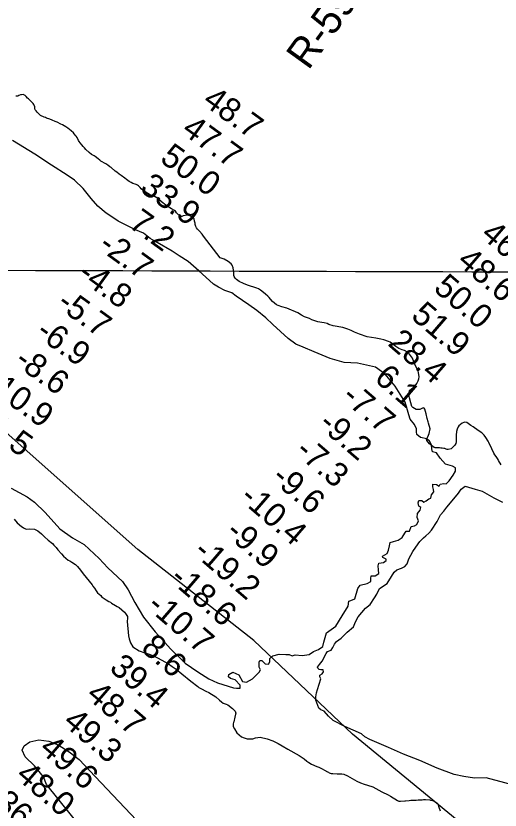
# Model space of a CAD drawing. Extents: x 3146026 to 3183936, y 897894 to 923344.
# Drawn here: x 3171203 to 3172561, y 913917 to 916143 of the extents above; entities that cross this region are included whole.
import ezdxf

# ---------------------------------------------------------------- set-up
doc = ezdxf.new("R2010")
doc.units = 0
for name, color, linetype in [('V-GRID-MAJR', 7, 'Continuous'), ('V-LEVE-TOET', 7, 'Continuous'), ('V-RIVR-EDGE', 7, 'Continuous'), ('V-RIVR-RANG', 7, 'Continuous'), ('V-RIVR-RANG-IDEN', 7, 'Continuous'), ('V-ROAD-CNTR', 7, 'Continuous'), ('V-SITE-VEGE', 7, 'Continuous'), ('V-TOPO-BNDY', 7, 'Continuous')]:
    doc.layers.add(name, color=color, linetype=linetype)

msp = doc.modelspace()

# ---------------------------------------------------------------- linework, layer by layer
at = {"layer": 'V-GRID-MAJR'}
msp.add_spline([(3150289.9, 915500.2), (3155511.6, 915481.6), (3160733.3, 915463.8), (3165955, 915446.7), (3171176.8, 915430.3), (3176398.5, 915414.8), (3181620.2, 915400)], degree=3, dxfattribs=at)
at = {"layer": 'V-LEVE-TOET'}
msp.add_lwpolyline([(3171370.6, 913887.8), (3171309.7, 913964), (3171289.5, 913988.7), (3171280.4, 914010.7), (3171255.1, 914041.8), (3171229.3, 914066.8), (3171221.1, 914085.5), (3171226.2, 914097.7), (3171242, 914108.7), (3171268, 914114.7), (3171295.4, 914110.3), (3171322.1, 914099.8), (3171352.3, 914080.6), (3171380.6, 914059.5), (3171425.4, 914011), (3171558.2, 913871.1)], dxfattribs=at)
at = {"layer": 'V-RIVR-EDGE'}
for points in [[(3172084.4, 915183.5), (3172039.7, 915202), (3172008.7, 915214.9), (3171988.6, 915223.4), (3171966.4, 915239.6), (3171924.2, 915278.4), (3171903.8, 915297.3), (3171878.6, 915317.8), (3171856.1, 915333.7), (3171821.1, 915357.9), (3171808.7, 915366.7), (3171788.9, 915373.8), (3171771.6, 915382.6), (3171757.6, 915391.5), (3171746.6, 915401.9), (3171715.9, 915428.8), (3171686.5, 915454.7), (3171660.9, 915470.9), (3171641.1, 915483.8), (3171599.2, 915508.6), (3171579.7, 915519.6), (3171560.9, 915534.8), (3171538.4, 915544), (3171512.8, 915556.6), (3171490.3, 915568.5), (3171475.1, 915578), (3171456.2, 915590.5), (3171433.1, 915610.1), (3171414, 915631.4), (3171392.2, 915659.5), (3171367.8, 915682.7), (3171347.5, 915697.1), (3171303.1, 915724.9), (3171256.3, 915755.5), (3171194.2, 915793.7)], [(3172330.9, 914778.3), (3172332.8, 914784.8), (3172341.6, 914785.2), (3172347.1, 914780.1), (3172354, 914784.3), (3172361, 914789.8), (3172366.5, 914791.6), (3172368.4, 914800.9), (3172374.9, 914809.1), (3172374, 914815.6), (3172372.1, 914823.5), (3172372.2, 914831.3), (3172383.2, 914829.5), (3172390.2, 914825.7), (3172393.4, 914831.3), (3172403.1, 914832.6), (3172410, 914832.2), (3172418.4, 914840.4), (3172429.5, 914855.7), (3172436, 914867.2), (3172436, 914876.9), (3172427.7, 914881.1), (3172408.3, 914887.1), (3172393.1, 914904.2), (3172382.5, 914919.1), (3172371.9, 914921.9), (3172369.6, 914929.7), (3172368.7, 914940.8), (3172362.7, 914951), (3172355.8, 914957.5), (3172337.8, 914962.1), (3172327.2, 914970.5), (3172326.3, 914977.9), (3172326.8, 914986.2), (3172321.3, 914997.7), (3172308.9, 915013.5), (3172305.2, 915025.5), (3172295.1, 915060.6), (3172267.1, 915105.9), (3172238.5, 915138.8), (3172211.3, 915159.2), (3172161.5, 915169.9), (3172123.6, 915172.3), (3172084.4, 915183.5)], [(3171189.7, 914819.9), (3171234.5, 914794.9), (3171255.2, 914780), (3171285.2, 914751.8), (3171326.2, 914705.5), (3171361.7, 914680.9), (3171394.9, 914661.5), (3171437.3, 914622.1), (3171461.2, 914596.6), (3171502.2, 914558.2), (3171518.3, 914534.6), (3171537.2, 914499), (3171561.6, 914458.3), (3171593.8, 914416.6), (3171638, 914368.5), (3171678.1, 914329.1), (3171713.1, 914305), (3171744, 914285.6), (3171768.5, 914274.4), (3171783.3, 914269.3), (3171813.3, 914260.4), (3171822, 914258.6), (3171832.2, 914259), (3171832.2, 914267.8), (3171818.4, 914282.6), (3171805.5, 914286.3), (3171799.9, 914291), (3171800, 914297.4), (3171812, 914304.3), (3171828.1, 914296), (3171838.7, 914277.5), (3171850.2, 914276.1), (3171866.9, 914284.8), (3171885.9, 914303.7), (3171889.6, 914310.1), (3171885.5, 914318), (3171885.9, 914331.9), (3171887.3, 914336.5), (3171892.9, 914336.5), (3171902.6, 914327.2), (3171911.8, 914326.2), (3171915.5, 914332.7), (3171915.5, 914341.9), (3171923.4, 914349.8), (3171941.4, 914354.8), (3171960.4, 914353.4), (3171969.6, 914353.4), (3171978.4, 914349.6), (3171986.7, 914352.4), (3172005.6, 914350.5), (3172026, 914353.2), (3172037.5, 914362), (3172051.9, 914367.5), (3172064.3, 914375.8), (3172066.7, 914387.8), (3172074.1, 914414.1), (3172100.5, 914432.9), (3172118.1, 914462), (3172135.3, 914489.2), (3172136.7, 914503.1), (3172142.7, 914504.4), (3172153.8, 914509.9), (3172161.7, 914538.6), (3172168.7, 914547.3), (3172188.1, 914552.8), (3172198.7, 914558.3), (3172198.8, 914566.6), (3172199.7, 914573.6), (3172211.2, 914574), (3172221.4, 914580.9), (3172220.5, 914590.6), (3172219.6, 914602.2), (3172221, 914609.1), (3172234.4, 914611.4), (3172241.4, 914616.9), (3172241.4, 914621), (3172232.6, 914625.2), (3172231.7, 914628.9), (3172244.2, 914636.7), (3172247.9, 914645.5), (3172251.2, 914658), (3172253, 914667.2), (3172262.3, 914669.9), (3172275.7, 914673.6), (3172286.3, 914681.4), (3172293.8, 914693.9), (3172297.9, 914699.4), (3172307.2, 914699.4), (3172311.8, 914711.8), (3172321.1, 914714.1), (3172327.5, 914717.8), (3172332.6, 914728.4), (3172329, 914737.2), (3172329.5, 914748.3), (3172337.3, 914758), (3172339.2, 914765.8), (3172333.2, 914769.5), (3172330.9, 914778.3)], [(3172402.9, 914755), (3172411.6, 914766.8), (3172431.8, 914790.1), (3172444.5, 914805.5), (3172451.7, 914816.5)], [(3172451.7, 914816.5), (3172462.8, 914824.8)], [(3172462.8, 914824.8), (3172490.8, 914817.2), (3172510.9, 914811.6), (3172543.7, 914792.6), (3172567.4, 914780.3)], [(3172626.3, 913980), (3172521.6, 914007.5), (3172489.2, 914006.8), (3172459.2, 914011.6), (3172432.3, 914017.2), (3172384.5, 914035.1), (3172336.3, 914056.2), (3172290.1, 914073.7), (3172248.6, 914092.8), (3172195.7, 914115.4), (3172181.5, 914123), (3172172, 914130.9), (3172125.8, 914152), (3172093.1, 914168.3), (3172080.1, 914180.6), (3172067.8, 914194.4), (3172058.4, 914198.4), (3172053.2, 914203.2), (3172044.6, 914225.3), (3172044.6, 914234.8), (3172045.8, 914245.9), (3172048.6, 914255.4), (3172058.6, 914285.4), (3172055.4, 914290.9), (3172055.4, 914295.7), (3172062.2, 914299.6), (3172066.1, 914305.1), (3172064.6, 914310.7), (3172058.2, 914310.7), (3172053.5, 914311.1), (3172049.9, 914314.7), (3172049.2, 914318.2), (3172054.3, 914325.3), (3172062.6, 914335.2), (3172073, 914356.5), (3172076.9, 914361.6), (3172087.2, 914365.2), (3172092.4, 914372.7), (3172096.4, 914382.1), (3172101.9, 914390), (3172115, 914399.5), (3172132, 914415.7), (3172150.3, 914431.4), (3172155.8, 914444.9), (3172163, 914458.7), (3172183.6, 914483.1), (3172196.3, 914493.8), (3172209, 914511.9), (3172215.7, 914522.2), (3172222.5, 914538.8), (3172244.6, 914552.2), (3172256.2, 914571.9), (3172264.1, 914584.1), (3172271.6, 914590.8), (3172284.3, 914595.2), (3172293.8, 914600.3), (3172300.9, 914607.8), (3172304.9, 914621.2), (3172316.8, 914642.1), (3172325.1, 914654.4), (3172335.9, 914670.1), (3172346.6, 914680.4), (3172353.3, 914686.3), (3172360.8, 914693.8), (3172368.8, 914702.1), (3172384.2, 914726.6), (3172394.2, 914744.7), (3172402.9, 914755)]]:
    msp.add_lwpolyline(points, dxfattribs=at)
at = {"layer": 'V-ROAD-CNTR'}
msp.add_spline([(3173876.2, 916033), (3173814.5, 916079.5), (3173758, 916124.4), (3173692.5, 916190.3), (3173583.7, 916302.5), (3173471, 916439.9), (3173407.3, 916535.8), (3173345.2, 916592.2), (3173298.6, 916617), (3173235.1, 916666), (3173166.5, 916712.5), (3173088.2, 916778.7), (3173023.4, 916849), (3172952.3, 916948.5), (3172886.5, 917041.2), (3172825.4, 917125.3), (3172537.6, 917494.8), (3172269, 917850.1), (3172088.6, 918085.9), (3171873.3, 918372.2), (3171670.1, 918644.8), (3171605, 918722.9), (3171559.8, 918772.3), (3171510.5, 918823.1), (3171436.5, 918897.5), (3171348.6, 918988.1), (3171134.9, 919184.7), (3170850.4, 919471.4), (3170564.7, 919753.5), (3170323.8, 919988.7), (3170001.3, 920304.8), (3169714.9, 920582), (3169402.2, 920888.5), (3169108, 921184.3), (3168876, 921421.7), (3168790.3, 921506.4)], degree=3, dxfattribs=at)
at = {"layer": 'V-SITE-VEGE'}
for points in [[(3171251.3, 915898.1), (3171249.1, 915900.7), (3171238.4, 915910.6), (3171236.2, 915913), (3171232.3, 915917.7), (3171229.1, 915920.6), (3171223.5, 915922.8), (3171219.4, 915922.6), (3171216.4, 915921.9), (3171212, 915919.9), (3171208.8, 915918.7), (3171203, 915918)], [(3171809.7, 915444.9), (3171806.6, 915448.8), (3171798.4, 915454.7), (3171787.4, 915461.3), (3171776.1, 915464.8), (3171729.4, 915525.9), (3171725.3, 915531.3), (3171718.5, 915539.6), (3171712.6, 915545.5), (3171709.7, 915549), (3171707.7, 915553.1), (3171706.3, 915558.3), (3171705.8, 915562.2), (3171704.4, 915568.5), (3171703.6, 915574.2), (3171700.7, 915577.1), (3171696.8, 915579.8), (3171691.4, 915583.2), (3171684.1, 915584.5), (3171677.7, 915583.8), (3171672.6, 915582.8), (3171668.9, 915581.1), (3171664.8, 915580.4), (3171661.8, 915582.6), (3171657, 915588), (3171654, 915591.6), (3171650.6, 915595.6), (3171647.7, 915597.5), (3171639.2, 915602.7), (3171634.8, 915605.6), (3171631.8, 915607.3), (3171626, 915611), (3171623.5, 915613.2), (3171618.9, 915616.7), (3171616, 915618.6), (3171611.1, 915623), (3171603.5, 915629.7), (3171598.2, 915633.6), (3171588.9, 915638.7), (3171582.8, 915641.2), (3171577.9, 915642.9), (3171565.4, 915649.8), (3171559.8, 915654), (3171554.9, 915658.4), (3171551.8, 915662.1), (3171547.1, 915667), (3171544.2, 915669.2), (3171540.8, 915670.7), (3171537.6, 915671.6), (3171531.3, 915673.9), (3171526.1, 915676.3), (3171521, 915679.3), (3171513.2, 915684.4), (3171508.8, 915688.1), (3171498.1, 915696.2), (3171492.7, 915700.1), (3171486.3, 915705.3), (3171481.9, 915708.2), (3171470.2, 915718.3), (3171467.1, 915720.7), (3171461, 915725.1), (3171455.6, 915728.6), (3171441.9, 915736.4), (3171439, 915738.6), (3171433.6, 915743.1), (3171425.8, 915749.2), (3171422.9, 915750.7), (3171415.8, 915755.1), (3171408.5, 915760.2), (3171399.9, 915768.6), (3171396, 915773.2), (3171392.4, 915777.4), (3171388.2, 915781.6), (3171383.6, 915787.9), (3171380.4, 915791.6), (3171378.5, 915794.5), (3171374.8, 915802.9), (3171372.4, 915806.1), (3171369.5, 915809.2), (3171364.4, 915815.4), (3171358, 915821.2), (3171348.7, 915828.6), (3171343.1, 915832.3), (3171333.8, 915837.7), (3171329.2, 915839.9), (3171318.9, 915845.3), (3171313.8, 915847.8), (3171305.5, 915851.5), (3171298.4, 915854.4), (3171289.6, 915857.1), (3171286, 915858.6), (3171283, 915859.3), (3171272.5, 915863.8), (3171266.9, 915869.4), (3171263, 915873.1), (3171260.1, 915877), (3171257.7, 915879.9), (3171256.7, 915884.1), (3171256.2, 915888.5), (3171253.5, 915894.6), (3171251.3, 915898.1)], [(3172415.4, 914927.9), (3172413, 914928.3), (3172410.3, 914929.1), (3172406.4, 914930.6), (3172402.9, 914931), (3172398.2, 914931.8), (3172394.7, 914932.2), (3172390.8, 914933), (3172387.6, 914932.6), (3172382.9, 914932.6), (3172379.4, 914932.9), (3172376.3, 914933.7), (3172372, 914936), (3172363, 914944.2), (3172355.6, 914953.6), (3172354.4, 914957.1), (3172356.3, 914959.9), (3172358.3, 914963.8), (3172362.2, 914973.1), (3172364.9, 914985.7), (3172360.6, 915002.1), (3172359.8, 915005.6), (3172357, 915014.9), (3172353.5, 915028.2), (3172349.6, 915041.1), (3172348, 915044.2), (3172345.6, 915045), (3172341.7, 915043.4), (3172335.9, 915040.3), (3172325.7, 915040.3), (3172316.7, 915045.7), (3172313.6, 915048.9), (3172310.8, 915059), (3172307.3, 915073.1), (3172306.1, 915076.6), (3172306.1, 915087.1), (3172307.3, 915093), (3172322.9, 915106.3), (3172326, 915110.6), (3172327.9, 915112.9), (3172331.8, 915120.8), (3172333.4, 915126.2), (3172334.2, 915131.3), (3172332.6, 915144.2), (3172331.4, 915147.3), (3172329, 915152.8), (3172322.4, 915166.9), (3172319.6, 915173.5), (3172315.7, 915184), (3172304.4, 915198.9), (3172301.6, 915201.2), (3172293, 915205.5), (3172286.4, 915207.4), (3172277.4, 915211.3), (3172268.4, 915216.8), (3172252.7, 915229.2), (3172248.4, 915231.2), (3172235.1, 915235.5), (3172226.5, 915237.4), (3172212.9, 915240.1), (3172188.2, 915243.6), (3172167.1, 915251.4), (3172153.1, 915257.2), (3172143.7, 915261.5), (3172133.9, 915265.4), (3172119.8, 915269.6), (3172092.9, 915275.1), (3172081.1, 915278.2), (3172076.1, 915280.9), (3172068.2, 915282.8), (3172061.2, 915284.4), (3172049.9, 915285.5), (3172033.5, 915291.4), (3172026.4, 915294.9), (3172012.7, 915299.5), (3172004.1, 915305), (3171993.6, 915310.8), (3171962.7, 915324.1), (3171948.6, 915327.6), (3171938.4, 915331.5), (3171934.1, 915333.4), (3171923.2, 915342.4), (3171916.9, 915349.8), (3171913.4, 915354.5), (3171909.5, 915357.6), (3171903.6, 915363), (3171892.7, 915372), (3171889.5, 915374.7), (3171883.3, 915378.6), (3171879.4, 915380.2), (3171853.2, 915388.3), (3171841.1, 915393.4), (3171829.7, 915399.2), (3171821.9, 915404.7), (3171818, 915408.6), (3171815.6, 915413.3), (3171814.8, 915416), (3171814.4, 915419.9), (3171814.4, 915423.4), (3171812.9, 915437.5), (3171809.7, 915444.9)], [(3172564.3, 914884.8), (3172556.9, 914896.9), (3172555.7, 914899.6), (3172550.2, 914908.2), (3172546.7, 914913.3), (3172543.9, 914918), (3172537.7, 914930.1), (3172529.4, 914947.7), (3172527.5, 914951.2), (3172520.8, 914962.1), (3172516.1, 914967.9), (3172509.5, 914975), (3172499.3, 914981.6), (3172485.6, 914991.3), (3172479.3, 914995.6), (3172471.1, 915000.7), (3172467.6, 915003.4), (3172462.1, 915004.6), (3172459.4, 915003.8), (3172454.3, 915001.8), (3172449.6, 914998.3), (3172445.7, 914994.4), (3172443.8, 914991.6), (3172440.3, 914985), (3172438.7, 914978.4), (3172438, 914968.2), (3172437.6, 914961.9), (3172437.6, 914949.1), (3172436.5, 914945.1), (3172433.7, 914940.5), (3172430.2, 914936.1), (3172423.6, 914930.3), (3172415.4, 914927.9)], [(3171198.2, 914732.8), (3171207.2, 914722.2), (3171219, 914712.5), (3171224, 914709), (3171226.8, 914707.4), (3171232.3, 914704.7), (3171240.8, 914705.5), (3171255.7, 914704.4), (3171258.8, 914702.8), (3171265.1, 914700.1), (3171275.6, 914691.5), (3171283.5, 914683.7), (3171294, 914673.6), (3171305.8, 914664.2), (3171310.1, 914659.5), (3171315.9, 914653.7), (3171321.4, 914646.7), (3171330.8, 914635.7), (3171336.7, 914628.7), (3171350, 914617.8), (3171354.3, 914615.8), (3171360.2, 914612), (3171370.7, 914605.7), (3171376.2, 914600.3), (3171384.8, 914589.7), (3171392.3, 914579.2), (3171416.9, 914548.8), (3171419.3, 914545.2), (3171424, 914539.8), (3171428.3, 914532)], [(3171428.3, 914532), (3171431.8, 914526.1), (3171441.6, 914518.7), (3171444.7, 914514), (3171447.8, 914512.1), (3171456.8, 914507), (3171463.5, 914502.3), (3171468.2, 914500), (3171471.7, 914497.3), (3171483, 914490.7), (3171487.7, 914488.3), (3171493.2, 914485.2), (3171508.1, 914472.3), (3171510.8, 914468.8), (3171516.3, 914459.9), (3171516.7, 914454.8), (3171515.5, 914446.2), (3171516.3, 914435.6), (3171518.3, 914416.1), (3171519.1, 914405.6), (3171521.1, 914397.7), (3171524.6, 914386), (3171531.7, 914374.7), (3171548.9, 914363.4), (3171565.3, 914358), (3171573.9, 914355.6), (3171587.2, 914350.6), (3171602.5, 914343.2), (3171631, 914326.8), (3171642, 914319.8), (3171652.5, 914312.4), (3171668.6, 914299.5), (3171694, 914278.5), (3171713.2, 914263.7), (3171716.7, 914261.3), (3171724.1, 914257.1), (3171735.8, 914250.8), (3171744.4, 914246.9), (3171763.6, 914234.5), (3171774.2, 914225.5), (3171779.6, 914220.4), (3171784.3, 914217.3), (3171793.3, 914214.2), (3171797.6, 914211.9), (3171810.5, 914202.5), (3171818, 914194.7), (3171820.3, 914189.2), (3171819.2, 914186.1), (3171817.2, 914177.9), (3171814.5, 914165), (3171813.3, 914162.7), (3171812.6, 914158.8), (3171813, 914151.3), (3171816.1, 914145.1), (3171822.4, 914134.2), (3171836.1, 914122.5), (3171843.5, 914119.7), (3171851.7, 914117.4), (3171867.7, 914117.4), (3171874.8, 914119.4), (3171888.4, 914121.4), (3171908, 914117.5), (3171923.6, 914111.7), (3171938.9, 914104.3), (3171949.8, 914097.7), (3171966.2, 914088.3), (3171997.5, 914070), (3172011.6, 914060.7), (3172019.4, 914054.8), (3172024.9, 914050.5), (3172032.3, 914046.2), (3172047.2, 914039.2), (3172052.7, 914037.3), (3172062, 914033), (3172068.3, 914029.5), (3172077.3, 914024.8), (3172079.6, 914023.3), (3172081.6, 914021.7), (3172087.1, 914019.8), (3172091.8, 914019.8), (3172104.3, 914019.4), (3172109.7, 914019), (3172117.2, 914019), (3172123, 914017.9), (3172133.2, 914013.2), (3172159.4, 913998.8), (3172169.5, 913993.7), (3172179.7, 913990.2), (3172189.5, 913987.5), (3172204.3, 913982.1), (3172229.8, 913968.8), (3172247.4, 913960.3), (3172254, 913956), (3172273.2, 913944.3), (3172277.1, 913942.7), (3172281.4, 913942.3), (3172293.9, 913942.8), (3172296.2, 913943.5), (3172306, 913944.3), (3172311.1, 913945.1), (3172325.5, 913945.5)], [(3172325.5, 913945.5), (3172331, 913946.3), (3172342.7, 913946.4), (3172346.2, 913947.1), (3172352.1, 913947.2), (3172363.8, 913945.6), (3172366.1, 913945.2), (3172371.6, 913944.5), (3172377.9, 913941.3), (3172383.3, 913937.8), (3172385.7, 913935.9), (3172387.7, 913932.4), (3172389.6, 913925.7), (3172392.8, 913915.2)]]:
    msp.add_lwpolyline(points, dxfattribs=at)
at = {"layer": 'V-TOPO-BNDY'}
msp.add_lwpolyline([(3172482.4, 913854.3), (3172147.4, 914130.1), (3171870.4, 914392.5), (3171545.7, 914647.8), (3171167.3, 914983.3), (3170816.3, 915282.3), (3170459.5, 915523.6), (3170220.9, 915650.2), (3169880.9, 915788.2), (3169573.7, 915851.5), (3169161.9, 915970.6), (3168770.8, 916021.7), (3168210.2, 916039.9), (3167757, 915978.7)], dxfattribs=at)

# ---------------------------------------------------------------- texts
at = {"layer": 'V-RIVR-RANG'}
for s, rotation, p in [('48.7', 324.0883, (3171723.4, 915897.3)), ('47.7', 324.0883, (3171665, 915816.2)), ('50.0', 324.0883, (3171604.2, 915736.8)), ('33.9', 324.0883, (3171547.9, 915654.1)), ('7.2', 324.0883, (3171516.5, 915553.3)), ('46.3', 319.2483, (3172503.8, 915525.5)), ('-2.7', 324.0883, (3171431.2, 915491.6)), ('48.6', 319.2483, (3172437.3, 915450.8)), ('-4.8', 324.0883, (3171372.7, 915410.5)), ('50.0', 319.2483, (3172371.4, 915375.6)), ('-5.7', 324.0883, (3171314.3, 915329.3)), ('51.9', 319.2483, (3172308.3, 915297.9)), ('-6.9', 324.0883, (3171255.6, 915248.4)), ('28.4', 319.2483, (3172243.4, 915221.8)), ('-8.6', 324.0883, (3171195.9, 915168.2)), ('6.1', 319.2483, (3172205.3, 915122.7)), ('-10.9', 324.0883, (3171111.8, 915105.6)), ('-7.7', 319.2483, (3172113.3, 915070)), ('-11.5', 324.0883, (3171053.6, 915024.3)), ('-9.2', 319.2483, (3172048.2, 914994.1)), ('-7.3', 319.2483, (3171983.1, 914918.2)), ('-9.6', 319.2483, (3171916.6, 914843.5)), ('-10.4', 319.2483, (3171827.7, 914788)), ('-9.9', 319.2483, (3171787.6, 914690.6)), ('-19.2', 319.2483, (3171697.6, 914636.2)), ('-18.6', 319.2483, (3171631.1, 914561.5)), ('-10.7', 319.2483, (3171567.4, 914484.4)), ('8.6', 319.2483, (3171551.2, 914366.3)), ('39.4', 319.2483, (3171462.4, 914310.8)), ('48.7', 319.2483, (3171397.3, 914234.9)), ('49.3', 319.2483, (3171332.2, 914159)), ('49.6', 319.2483, (3171265.7, 914084.3)), ('48.0', 319.2483, (3171199.8, 914009.1)), ('36.1', 319.2483, (3171138.7, 913929.7))]:
    msp.add_text(s, height=67, rotation=rotation, dxfattribs=at).set_placement(p)
at = {"layer": 'V-RIVR-RANG-IDEN'}
msp.add_text('R-59', height=83, rotation=54.2333, dxfattribs=at).set_placement((3172023.4, 915988.8))

doc.saveas('drawing.dxf')
